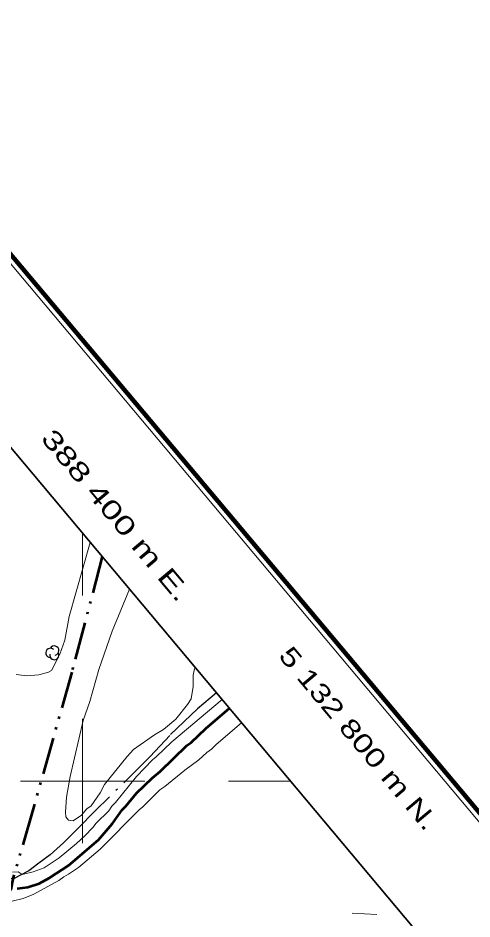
# Model space of a CAD drawing. Extents: x 386081 to 389416, y 5130568 to 5134082.
# Drawn here: x 388389.6 to 388462.7, y 5132777.8 to 5132922.8 of the extents above; entities that cross this region are included whole.
import ezdxf
from ezdxf.enums import TextEntityAlignment as Align

# ---------------------------------------------------------------- set-up
doc = ezdxf.new("R2010")
doc.units = 0
doc.header["$LTSCALE"] = 1.2
doc.linetypes.add('DASH_DOUBLE_DOT', pattern=[9.2, 5, -1.2, 0.3, -1.2, 0.3, -1.2])
doc.linetypes.add('DOT_DASHED', pattern=[7.7, 5, -1.2, 0.3, -1.2])
for name, color, linetype, lineweight in [('1', 7, 'Continuous', 53), ('2', 7, 'Continuous', 13), ('4', 7, 'DASH_DOUBLE_DOT', 53), ('41', 7, 'DOT_DASHED', 25), ('44', 7, 'Continuous', 25), ('6', 7, 'Continuous', 13), ('60', 7, 'Continuous', 13), ('61', 7, 'Continuous', 13)]:
    doc.layers.add(name, color=color, linetype=linetype, lineweight=lineweight)

msp = doc.modelspace()

# ---------------------------------------------------------------- linework, layer by layer
at = {"layer": '1'}
msp.add_lwpolyline([(388389.43, 5132782.72), (388391.2, 5132782.9), (388393.02, 5132783.52), (388394.66, 5132784.43), (388397.7, 5132786.39), (388402.56, 5132790.55), (388404.81, 5132793.18), (388406.39, 5132795.38), (388406.99, 5132795.99), (388408.69, 5132798.07), (388411.24, 5132800.52), (388412.52, 5132801.56), (388416.77, 5132805.71), (388417.49, 5132806.2), (388419.86, 5132808.46), (388423.68, 5132811.73)], dxfattribs=at)
at = {"layer": '2'}
for points in [[(388401.24, 5132838.42), (388397.84, 5132826.5), (388397.11, 5132822.71), (388396.35, 5132820.45), (388395, 5132817.8), (388394.53, 5132817.54), (388392.97, 5132817.09), (388391.02, 5132816.93), (388389.28, 5132817.15)], [(388418.15, 5132818.29), (388418.01, 5132818.05), (388417.8, 5132817.03), (388417.83, 5132815.22), (388417.48, 5132813.25), (388416.9, 5132812.33), (388415, 5132809.98), (388413.03, 5132808.29), (388411.56, 5132807.46), (388408.18, 5132805.08), (388407.16, 5132803.96), (388403.53, 5132799.47), (388402.85, 5132798.13), (388401.39, 5132796.03), (388400.69, 5132795.55), (388399.81, 5132794.54), (388398.49, 5132793.62), (388397.73, 5132793.69), (388397.27, 5132794.26), (388397.22, 5132795.01), (388397.4, 5132797.44), (388398, 5132800.72), (388400.08, 5132809.76), (388401.16, 5132812.84), (388402.63, 5132817.96), (388404.77, 5132824.15), (388407.56, 5132830.9)], [(388422.49, 5132813.14), (388414.39, 5132806.33), (388411.85, 5132803.89), (388411.24, 5132803.4), (388408.7, 5132800.72), (388405.31, 5132796.57), (388404.7, 5132795.95), (388404.22, 5132795.22), (388402.21, 5132793.21), (388401.67, 5132792.54), (388400.34, 5132791.19), (388399, 5132789.97), (388396.21, 5132787.65), (388394.63, 5132786.55), (388393.78, 5132786.06), (388392.02, 5132785.39), (388390.26, 5132784.97), (388389.59, 5132785.39), (388388.68, 5132785.33)], [(388388.66, 5132780.66), (388390.43, 5132781.08), (388392.14, 5132781.82), (388396.16, 5132784.02), (388396.95, 5132784.57), (388397.74, 5132785), (388399.32, 5132786.11), (388402.85, 5132789.05), (388409.18, 5132795.42), (388409.66, 5132795.78), (388412.46, 5132798.6), (388413.25, 5132799.15), (388416.47, 5132801.78), (388418.72, 5132803.44), (388420, 5132804.6), (388420.79, 5132805.15), (388421.46, 5132805.82), (388425.63, 5132809.42)]]:
    msp.add_lwpolyline(points, dxfattribs=at)
at = {"layer": '4'}
msp.add_lwpolyline([(388403.17, 5132836.13), (388398.26, 5132817.55), (388392.02, 5132795.51), (388388.73, 5132784.19), (388388.45, 5132782.53), (388387.73, 5132781.3), (388387.43, 5132780.36), (388386.93, 5132779.28), (388386.89, 5132778.59)], dxfattribs=at)
at = {"layer": '41'}
msp.add_lwpolyline([(388421.57, 5132814.22), (388418.52, 5132811.62), (388414.05, 5132807.36), (388410.9, 5132803.95), (388402.03, 5132795.2), (388399.24, 5132792.39), (388396.94, 5132790.07), (388394.76, 5132788.12), (388392.94, 5132786.78), (388391.32, 5132785.58), (388388.73, 5132784.19), (388386.16, 5132785.57), (388384.82, 5132785.69), (388384.09, 5132785.69), (388380.48, 5132786.01)], dxfattribs=at)
at = {"layer": '44'}
for centre, start, end in [((388394.804, 5132820.647), 44.11537, 269.80396), ((388394.804, 5132820.647), 44.11537, 269.80396), ((388395.438, 5132820.278), 166.93686, 29.62122), ((388395.438, 5132820.278), 166.93686, 29.62122), ((388395.438, 5132821.016), 282.26917, 149.72626), ((388395.438, 5132821.016), 282.26917, 149.72626)]:
    msp.add_arc(centre, 0.738, start, end, dxfattribs=at)
at = {"layer": '6'}
msp.add_line((388447.41, 5132778.5), (388443.44, 5132778.72), dxfattribs=at)
at = {"layer": '60'}
msp.add_line((387383.05, 5134080.13), (389414.21, 5131662), dxfattribs=at)
at = {"layer": '60', "lineweight": 158}
msp.add_lwpolyline([(386081.46, 5132988.14), (387383.17, 5134081.54), (389415.62, 5131661.88), (388113.9, 5130568.48)], close=True, dxfattribs=at)
at = {"layer": '60', "lineweight": 35}
msp.add_lwpolyline([(386109.63, 5132985.69), (387380.72, 5134053.36), (389052.99, 5132062.51), (387781.9, 5130994.83)], close=True, dxfattribs=at)
at = {"layer": '61'}
for p, q in [((388400, 5132839.9), (388400, 5132829.9)), ((388400, 5132790), (388400, 5132810)), ((388390, 5132800), (388410, 5132800)), ((388433.51, 5132800), (388423.51, 5132800))]:
    msp.add_line(p, q, dxfattribs=at)

# ---------------------------------------------------------------- texts
for s, width, p in [('388 400 m E.', 1.45, (388404.252, 5132841.83)), ('5 132 800 m N.', 1.35, (388443.336, 5132805.925))]:
    msp.add_text(s, height=3, rotation=310.03, dxfattribs=dict(at, width=width)).set_placement(p, align=Align.CENTER)

doc.saveas('drawing.dxf')
